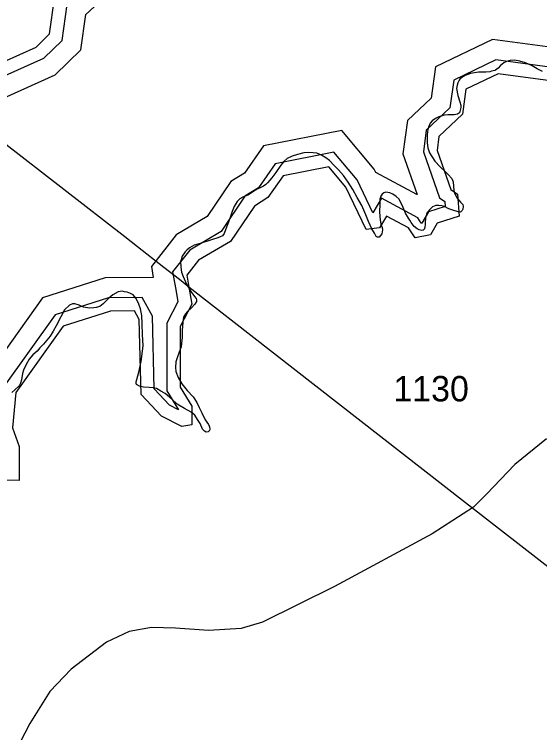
# Model space of a CAD drawing. Extents: x 2001466 to 2224147, y 644118 to 847247.
# Drawn here: x 2021997 to 2024583, y 677010 to 680546 of the extents above; entities that cross this region are included whole.
import ezdxf

# ---------------------------------------------------------------- set-up
doc = ezdxf.new("R2010")
doc.units = 0
for name, color, linetype in [('Exist Hydrographic Buffer Line', 7, 'Continuous'), ('Exist Hydrographic Lake Shore', 7, 'Continuous'), ('Exist Hydrographic Misc Water Feature', 7, 'Continuous'), ('Exist Road Secondary Type 51 Attributed', 7, 'Continuous'), ('Exist Road Secondary Type 51 Number Label', 7, 'Continuous'), ('Exist Utilities Electrical Transmission Line', 7, 'Continuous')]:
    doc.layers.add(name, color=color, linetype=linetype)

msp = doc.modelspace()

# ---------------------------------------------------------------- linework, layer by layer
at = {"layer": 'Exist Hydrographic Buffer Line'}
for points in [[(2021647, 680108.5), (2022141.4, 680330.6), (2022231.8, 680418.6), (2022256.7, 680594.6), (2022400.3, 680728.6), (2022409.9, 680933.5), (2022430, 680970.2), (2022717.5, 681046.8), (2022851.5, 681109.2), (2022917.8, 681242.6), (2022931.7, 681505.6), (2023124.9, 681539.6), (2023230, 681597), (2023221.7, 681692.9), (2023431.6, 681832), (2023448.7, 682023), (2023644, 682160), (2023633.6, 682419.4), (2023544.3, 682520.9)], [(2021661.6, 680007.2), (2022197.6, 680248), (2022324.5, 680371.6), (2022349.2, 680546.3), (2022496.8, 680683.9), (2022506.3, 680888.6), (2022751.3, 680953.9), (2022924.3, 681034.6), (2023015, 681217.1), (2023025.8, 681422.3), (2023157.8, 681445.5), (2023333.7, 681541.3), (2023324.8, 681643.2), (2023525.4, 681776.1), (2023542.7, 681968.7), (2023744.5, 682110.3), (2023730.6, 682458.2), (2023662.4, 682535.7)], [(2024719.5, 680373.9), (2024351.3, 680423.3), (2024069.5, 680288.5), (2024048.4, 680134.1), (2023931.9, 680024.5), (2023910.2, 679859.1), (2023980, 679659.7), (2023978.5, 679659.3), (2023775.7, 679768.4), (2023767.9, 679784.8), (2023608.4, 679975.2), (2023223.3, 679898.8), (2023129.8, 679765.4), (2023062.3, 679723.3), (2022946.7, 679550.6), (2022794.2, 679461.8), (2022671.7, 679305), (2022681.2, 679251.2)], [(2024669.9, 680281.2), (2024367.3, 680321.8), (2024159.8, 680222.6), (2024141.1, 680086.3), (2024024.9, 679976.9), (2024010.8, 679869.5), (2024090.1, 679643), (2024115.9, 679625.1), (2024117.8, 679599.7), (2024035.1, 679573.8), (2024003.1, 679519), (2024000.3, 679518.5), (2023982.5, 679545.4), (2023804.2, 679641.3), (2023762.2, 679569), (2023684.5, 679731.1), (2023570.3, 679867.3), (2023281.2, 679810), (2023198.9, 679692.5), (2023132.3, 679650.9), (2023015.8, 679477), (2022860.1, 679386.3), (2022776.3, 679279), (2022791.5, 679192.6)], [(2022681.2, 679251.2), (2022444.9, 679249.4), (2022136.2, 679151.4), (2021792.8, 678670.1), (2021708.9, 678699.1), (2021526.5, 678645.5), (2021296.9, 678680.2), (2021258.2, 678606.5), (2021152.7, 678671.1), (2020979.4, 678618.4), (2020681.4, 678676.7), (2020434.4, 678265.3), (2020501.7, 678050), (2020605, 677940.5), (2020642.9, 677933.2)], [(2022791.5, 679192.6), (2022802.5, 679130.8), (2022747.3, 679025.9), (2022747.3, 678692.3), (2022805.4, 678599.3), (2022805.4, 678599.1), (2022761, 678621.8), (2022685.8, 678702.2), (2022677.2, 679061), (2022626.5, 679152.4), (2022460.5, 679151.1), (2022197.3, 679067.5), (2021941.3, 678708.7)]]:
    msp.add_lwpolyline(points, dxfattribs=at)
at = {"layer": 'Exist Hydrographic Lake Shore'}
for points in [[(2021620.1, 680168.3), (2022103.9, 680385.7), (2022169.9, 680450), (2022194.9, 680626.7), (2022336, 680758.3), (2022345, 680951.8), (2022386, 681026.4), (2022695.1, 681108.7), (2022802.9, 681159), (2022853, 681259.7), (2022868.9, 681561.2), (2023102.9, 681602.4), (2023160.9, 681634), (2023152.9, 681726.1), (2023369.1, 681869.3), (2023386.1, 682059.3), (2023577, 682193.2), (2023569, 682393.5), (2023501.9, 682469.7)], [(2024636.9, 680219.4), (2024377.9, 680254.2), (2024220, 680178.7), (2024203, 680054.4), (2024087, 679945.2), (2024077.9, 679876.4), (2024145, 679684.8), (2024179, 679661.1), (2024187, 679552.7), (2024079, 679518.8), (2024044.9, 679460.4), (2023969.9, 679445.6), (2023936.9, 679495.4), (2023829, 679553.4), (2023795, 679495), (2023728.9, 679486.5), (2023628.9, 679695.3), (2023545, 679795.4), (2023319.9, 679750.7), (2023245, 679644), (2023179, 679602.7), (2023061.9, 679427.9), (2022904, 679336), (2022846, 679261.6), (2022856.2, 679204)], [(2022856.2, 679204), (2022871, 679120.1), (2022813, 679009.7), (2022813, 678711.1), (2022871, 678618.1), (2022871, 678526.2), (2022821, 678517.4), (2022720.9, 678568.7), (2022620.8, 678675.6), (2022612, 679043.3), (2022588, 679086.5), (2022470.9, 679085.6), (2022238, 679011.6), (2022004.9, 678684.9), (2021987.8, 678511.3), (2022020.8, 678418.8), (2022020.8, 678251.4), (2021946.8, 678253)]]:
    msp.add_lwpolyline(points, dxfattribs=at)
at = {"layer": 'Exist Hydrographic Misc Water Feature'}
for points in [[(2024597.7, 680264.5), (2024569.9, 680278.2), (2024545.9, 680292.6), (2024513.9, 680308.1), (2024486, 680316), (2024459.9, 680320.6), (2024437.8, 680318.6), (2024419.8, 680314.1), (2024406, 680308.6), (2024390, 680294.1), (2024377.9, 680282.1), (2024366, 680272.5), (2024361.9, 680270.1), (2024345.9, 680266.3), (2024338.1, 680264), (2024318, 680262), (2024282.2, 680261.9), (2024243, 680256.1), (2024216.1, 680246), (2024200.3, 680235.7), (2024190.1, 680227.7), (2024186, 680222), (2024180, 680209.8), (2024176.2, 680197.6), (2024174.1, 680182.1), (2024180.3, 680147.5), (2024190.3, 680116.1), (2024194.2, 680099.6), (2024194.2, 680088.1), (2024192.4, 680074.3), (2024188.2, 680062), (2024178.4, 680054.8), (2024162.4, 680051.9), (2024130.4, 680051.7), (2024112.4, 680049.6), (2024086.5, 680041.9), (2024069.7, 680034.1), (2024053.7, 680022.1), (2024044.5, 680010), (2024036.5, 679991.3), (2024030.4, 679971.7), (2024028.5, 679948), (2024028.7, 679913.5), (2024032.6, 679889.6), (2024040.8, 679864), (2024067.3, 679823.3), (2024092.9, 679795.7), (2024118.7, 679771.4), (2024132.9, 679758), (2024151.1, 679737.9), (2024157.1, 679722.2), (2024159.1, 679700), (2024161, 679679.5), (2024165.1, 679662.1), (2024177.2, 679642.2), (2024193.2, 679622.2), (2024205.3, 679609.7), (2024207.1, 679599.8), (2024205.3, 679587.6), (2024201, 679580.2), (2024197.1, 679576.2), (2024193.2, 679572.2), (2024181.1, 679574.1), (2024155.2, 679582), (2024135.1, 679589.8), (2024115.3, 679600), (2024101.1, 679603.6), (2024087.2, 679605.6), (2024071.2, 679605.9), (2024055, 679599.6), (2024043.3, 679587.6), (2024029.3, 679571.4)], [(2024029.3, 679571.4), (2024025.2, 679563.3), (2024021.3, 679543.7), (2024019.3, 679521.6), (2024019.1, 679509.3), (2024017.4, 679502), (2024015.4, 679491.3), (2024013.3, 679487.3), (2024009.2, 679483.3), (2024003.3, 679481.7), (2023989.3, 679485.3), (2023979.3, 679491.2), (2023965.2, 679502.2), (2023951.2, 679521.3), (2023943.8, 679533.8), (2023937.3, 679543.8), (2023923.1, 679567.9), (2023911.2, 679595.1), (2023891.1, 679635.8), (2023877, 679649.2), (2023861, 679661), (2023845, 679667), (2023835.2, 679668.9), (2023825.1, 679671.5), (2023815.1, 679667.7), (2023806.9, 679661.3), (2023801.1, 679651.5), (2023797, 679636.8), (2023795.4, 679613.1), (2023795.2, 679572.9), (2023797.2, 679535.2), (2023801.3, 679512.9), (2023807.3, 679497.2), (2023809.3, 679484.8), (2023805.4, 679465.2), (2023799.3, 679457.1), (2023793.5, 679449.1), (2023785.5, 679449.3), (2023778.8, 679453.5), (2023769.5, 679469.3), (2023757.2, 679490.8), (2023741.2, 679527.3), (2023727.1, 679559.5), (2023707.2, 679605), (2023685.1, 679644.9), (2023663.1, 679684.7), (2023640.1, 679719.6), (2023617, 679752.9), (2023592.8, 679781.3), (2023571, 679803), (2023548.9, 679826.4), (2023530.6, 679840.8), (2023508.9, 679852.7), (2023486.8, 679862.9), (2023468.7, 679865), (2023442.9, 679866.3), (2023422.8, 679864.3), (2023390.8, 679856.7), (2023364.6, 679847.5), (2023340.8, 679836.4), (2023325, 679824.4), (2023309, 679804.3), (2023285, 679768.7), (2023264.9, 679742), (2023255.3, 679730.7), (2023242.5, 679716.2), (2023235, 679708.1), (2023223.1, 679700.2), (2023207.3, 679692.3), (2023193.1, 679686), (2023171, 679672.5), (2023149, 679658.2), (2023121.2, 679646.5), (2023107.2, 679637.7), (2023093.3, 679625.7), (2023079.1, 679599.8), (2023069.3, 679576.2), (2023061.5, 679551.7), (2023051.4, 679524.1), (2023041.4, 679498), (2023029.5, 679467.9), (2023021.5, 679455.8), (2023007.4, 679450.3), (2022993.6, 679444), (2022977.6, 679440.3), (2022911.6, 679417.8), (2022881.7, 679409.4), (2022859.5, 679397.5), (2022845.6, 679385.5), (2022837.6, 679377.4), (2022823.6, 679355.6), (2022817.7, 679337.7), (2022815.6, 679329.5), (2022816.2, 679302.4), (2022819.7, 679277.8), (2022827.9, 679255.4), (2022843.9, 679217.4), (2022866.1, 679181.7), (2022883.9, 679157.5), (2022891.9, 679147.5)], [(2022891.9, 679147.5), (2022894, 679141.7), (2022894.2, 679133.5), (2022886, 679119.8), (2022868.1, 679099.6), (2022850.1, 679083.6), (2022840.2, 679071.4), (2022830.2, 679055.2), (2022826.1, 679031.6), (2022822.4, 678989.8), (2022822.4, 678955.3), (2022820.3, 678927.5), (2022818.5, 678909.5), (2022808.5, 678883.5), (2022800.5, 678859.8), (2022792.5, 678835.4), (2022790.6, 678807.5), (2022792.5, 678787.8), (2022804.1, 678758), (2022820.8, 678727.3), (2022847, 678694), (2022876.7, 678663.9), (2022895, 678635.6), (2022906.9, 678611.6), (2022920.8, 678584.2), (2022937, 678550.3), (2022953, 678527.8), (2022957.1, 678516.2), (2022959, 678503.9), (2022957.1, 678498.2), (2022951.2, 678491.8), (2022941.1, 678489.5), (2022933.1, 678493.8), (2022923.1, 678503.8), (2022911, 678532), (2022899.1, 678551.8), (2022884.9, 678573.5), (2022867.1, 678587.8), (2022835.1, 678605.6), (2022798.8, 678627.7), (2022772.8, 678651.2), (2022738.9, 678679.7), (2022718.8, 678691.7), (2022696.7, 678703.6), (2022680.7, 678707.2), (2022660.8, 678709.3), (2022632.7, 678711.5), (2022612.6, 678715.2), (2022598.7, 678723.6), (2022596.8, 678729.5), (2022596.8, 678737.6), (2022600.7, 678749.1), (2022610.6, 678784.9), (2022620.6, 678837.2), (2022630.5, 678914.9), (2022627.6, 678969.9), (2022626.4, 679023.3), (2022624.3, 679063.6), (2022618.2, 679097.3), (2022610, 679119.6), (2022596, 679147), (2022582.1, 679165.3), (2022568.1, 679172.9), (2022552.1, 679179), (2022539.8, 679180.9), (2022528.1, 679182.8), (2022507.8, 679180.7), (2022482, 679164.9), (2022462.1, 679148.9), (2022434.2, 679120.7), (2022418, 679108.8), (2022400.2, 679102.6), (2022388.1, 679101.1), (2022366.2, 679099.1), (2022338.3, 679104.6), (2022316.1, 679114.9), (2022294, 679121.1), (2022284.1, 679120.5), (2022268.1, 679115.1), (2022244.4, 679090.9), (2022226.3, 679056.9), (2022202.3, 679012.2), (2022188.4, 678986.2), (2022173.6, 678961.9), (2022156.6, 678942.6), (2022140.6, 678922.4), (2022122.6, 678904.7), (2022108.6, 678888.6), (2022088.7, 678870.2), (2022070.5, 678848.3), (2022054.7, 678822.5), (2022042, 678794.9), (2022036.6, 678778.6), (2022032.7, 678746.6), (2022027, 678730.4), (2022020.8, 678718.2), (2021999.1, 678698.1), (2021985, 678684.4)]]:
    msp.add_lwpolyline(points, dxfattribs=at)
at = {"layer": 'Exist Road Secondary Type 51 Attributed'}
msp.add_lwpolyline([(2024616.6, 678456.4), (2024460.3, 678329.7), (2024321, 678183.9), (2024256.6, 678120.5), (2024053.9, 677989.5), (2023572.6, 677729.7), (2023217.9, 677554.3), (2023113.4, 677522.6), (2022952.9, 677512.1), (2022790.4, 677524.7), (2022672.1, 677526.9), (2022562.4, 677507.8), (2022450.5, 677455), (2022277.3, 677321.9), (2022171.8, 677212.1), (2022072.5, 677055.7), (2021999.7, 676912.1)], dxfattribs=at)
at = {"layer": 'Exist Utilities Electrical Transmission Line'}
for p, q in [((2022540.2, 679450.5), (2021941.1, 679917.9)), ((2022603.2, 679401.4), (2022540.2, 679450.5)), ((2022732.6, 679300.4), (2022603.2, 679401.4)), ((2022809.6, 679240.3), (2022732.6, 679300.4)), ((2022856.2, 679204), (2022809.6, 679240.3)), ((2024218.6, 678141.1), (2022856.2, 679204)), ((2025734.6, 676958.5), (2024218.6, 678141.1))]:
    msp.add_line(p, q, dxfattribs=at)

# ---------------------------------------------------------------- texts
at = {"layer": 'Exist Road Secondary Type 51 Number Label'}
msp.add_text('1130', height=125, dxfattribs=at).set_placement((2023862.7, 678641))

doc.saveas('drawing.dxf')
